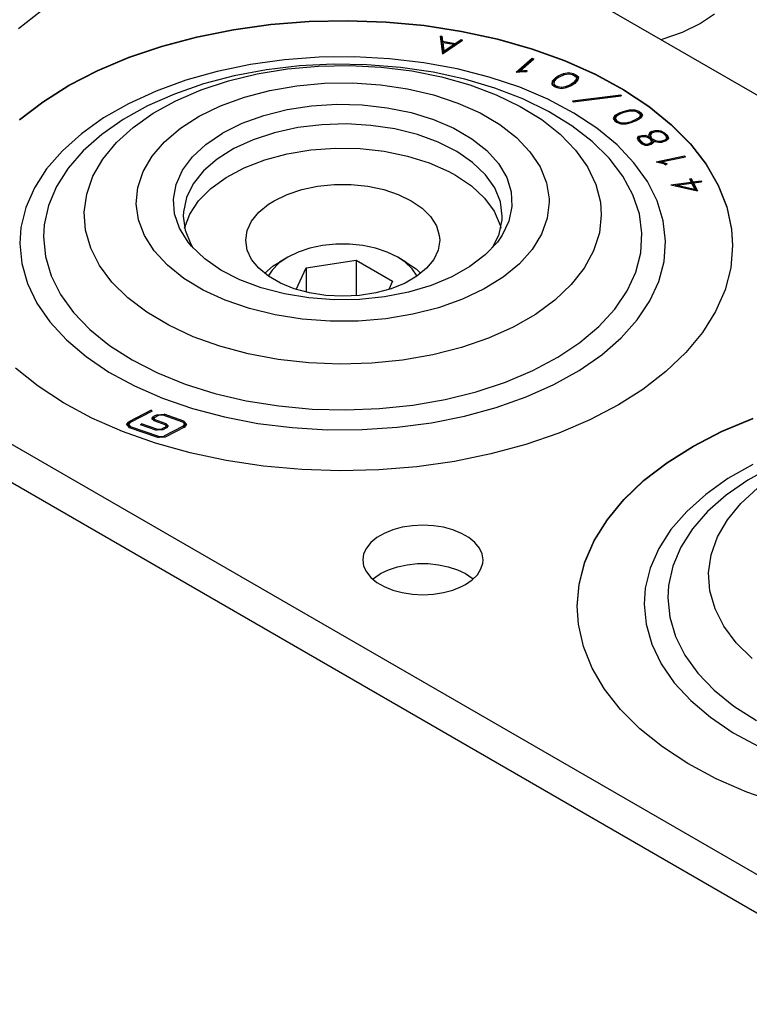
# Model space of a CAD drawing. Header units: inches. Extents: x 3 to 351, y 4 to 271.
# Tile 268 of 530: x 81.42 to 82.95, y 262.91 to 264.97. Entities that reach past the tile are written whole.
import ezdxf

# ---------------------------------------------------------------- set-up
doc = ezdxf.new("R2010")
doc.units = ezdxf.units.IN
doc.header["$LTSCALE"] = 0.5
doc.header["$MEASUREMENT"] = 0
doc.layers.add('DSS', color=7, linetype='Continuous')

msp = doc.modelspace()

# ---------------------------------------------------------------- linework, layer by layer
at = {"layer": 'DSS', "color": 30, "linetype": 'Continuous'}
for p, q in [((77.5758, 267.9231), (98.347, 255.931)), ((81.4701, 264.9852), (81.4216, 264.9479)), ((81.9508, 264.9574), (82.0309, 264.9638)), ((82.0309, 264.9638), (82.1116, 264.9655)), ((82.1116, 264.9655), (82.1923, 264.9626)), ((82.1923, 264.9626), (82.2721, 264.9551)), ((81.7959, 264.9313), (81.8722, 264.9466)), ((81.8722, 264.9466), (81.9508, 264.9574)), ((82.2721, 264.9551), (82.3502, 264.9431)), ((82.3502, 264.9431), (82.4258, 264.9267)), ((81.7225, 264.9118), (81.7959, 264.9313)), ((82.4258, 264.9267), (82.4983, 264.906)), ((81.6528, 264.8881), (81.7225, 264.9118)), ((82.4983, 264.906), (82.5669, 264.8814)), ((81.5876, 264.8606), (81.6528, 264.8881)), ((82.5669, 264.8814), (82.6309, 264.8529)), ((81.5273, 264.8295), (81.5876, 264.8606)), ((82.6309, 264.8529), (82.6898, 264.8209)), ((81.4727, 264.7951), (81.5273, 264.8295)), ((82.6898, 264.8209), (82.7429, 264.7858)), ((81.4242, 264.7578), (81.4727, 264.7951)), ((82.7429, 264.7858), (82.7897, 264.7477)), ((82.7897, 264.7477), (82.8298, 264.7072)), ((82.8298, 264.7072), (82.8627, 264.6646)), ((82.8627, 264.6646), (82.8882, 264.6203)), ((82.8882, 264.6203), (82.906, 264.5748)), ((82.906, 264.5748), (82.9159, 264.5285)), ((82.9159, 264.5285), (82.9181, 264.4939)), ((82.9181, 264.4939), (82.9141, 264.4473)), ((82.9141, 264.4473), (82.9022, 264.4011)), ((82.9022, 264.4011), (82.8824, 264.3559)), ((82.8824, 264.3559), (82.8549, 264.312)), ((82.8549, 264.312), (82.8201, 264.2699)), ((82.8201, 264.2699), (82.7783, 264.23)), ((81.4628, 264.1997), (81.4156, 264.2375)), ((82.7783, 264.23), (82.7298, 264.1927)), ((83.2438, 263.0178), (81.1987, 264.1985)), ((81.5163, 264.1647), (81.4628, 264.1997)), ((82.7298, 264.1927), (82.6789, 264.1604)), ((81.5755, 264.1329), (81.5163, 264.1647)), ((82.6789, 264.1604), (82.619, 264.1291)), ((81.1331, 264.1563), (83.2401, 262.9399)), ((81.6399, 264.1047), (81.5755, 264.1329)), ((82.619, 264.1291), (82.554, 264.1013)), ((82.8957, 264.1053), (82.961, 264.1329)), ((81.7087, 264.0803), (81.6399, 264.1047)), ((82.554, 264.1013), (82.4846, 264.0774)), ((82.8355, 264.0742), (82.8957, 264.1053)), ((81.7814, 264.0599), (81.7087, 264.0803)), ((82.4846, 264.0774), (82.4114, 264.0576)), ((81.8573, 264.0438), (81.7814, 264.0599)), ((82.4114, 264.0576), (82.3353, 264.042)), ((82.7808, 264.0399), (82.8355, 264.0742)), ((81.9355, 264.0321), (81.8573, 264.0438)), ((82.3353, 264.042), (82.2568, 264.0309)), ((82.7323, 264.0025), (82.7808, 264.0399)), ((82.0153, 264.0249), (81.9355, 264.0321)), ((82.096, 264.0223), (82.0153, 264.0249)), ((82.1768, 264.0243), (82.096, 264.0223)), ((82.2568, 264.0309), (82.1768, 264.0243)), ((82.6905, 263.9626), (82.7323, 264.0025)), ((82.6557, 263.9205), (82.6905, 263.9626)), ((82.6282, 263.8766), (82.6557, 263.9205)), ((82.1882, 263.8913), (82.1727, 263.8824)), ((82.2062, 263.8986), (82.1882, 263.8913)), ((82.2261, 263.904), (82.2062, 263.8986)), ((82.2473, 263.9072), (82.2261, 263.904)), ((82.2692, 263.9083), (82.2473, 263.9072)), ((82.2911, 263.9072), (82.2692, 263.9083)), ((82.3123, 263.904), (82.2911, 263.9072)), ((82.3322, 263.8986), (82.3123, 263.904)), ((82.3502, 263.8913), (82.3322, 263.8986)), ((82.3657, 263.8824), (82.3502, 263.8913)), ((82.1601, 263.872), (82.1508, 263.8605)), ((82.1727, 263.8824), (82.1601, 263.872)), ((82.3783, 263.872), (82.3657, 263.8824)), ((82.3876, 263.8605), (82.3783, 263.872)), ((82.6085, 263.8314), (82.6282, 263.8766)), ((82.1451, 263.8482), (82.1432, 263.8356)), ((82.1508, 263.8605), (82.1451, 263.8482)), ((82.3933, 263.8482), (82.3876, 263.8605)), ((82.3952, 263.8356), (82.3933, 263.8482)), ((82.1432, 263.8356), (82.1451, 263.823)), ((82.2366, 263.8258), (82.2582, 263.828)), ((82.2582, 263.828), (82.2802, 263.828)), ((82.2802, 263.828), (82.3018, 263.8258)), ((82.3909, 263.8168), (82.3947, 263.8293)), ((82.3947, 263.8293), (82.3952, 263.8356)), ((82.5965, 263.7852), (82.6085, 263.8314)), ((82.1451, 263.823), (82.1508, 263.8107)), ((82.1508, 263.8107), (82.1601, 263.7992)), ((82.1776, 263.8055), (82.1801, 263.807)), ((82.1801, 263.807), (82.1969, 263.8152)), ((82.1969, 263.8152), (82.2159, 263.8215)), ((82.2159, 263.8215), (82.2366, 263.8258)), ((82.3018, 263.8258), (82.3224, 263.8215)), ((82.3224, 263.8215), (82.3414, 263.8152)), ((82.3414, 263.8152), (82.3583, 263.807)), ((82.3583, 263.807), (82.3724, 263.7973)), ((82.3834, 263.8048), (82.3909, 263.8168)), ((82.1601, 263.7992), (82.1727, 263.7888)), ((82.1639, 263.7956), (82.1776, 263.8055)), ((82.1727, 263.7888), (82.1882, 263.7799)), ((82.3583, 263.7842), (82.3724, 263.7939)), ((82.3724, 263.7939), (82.3834, 263.8048)), ((82.3724, 263.7973), (82.3744, 263.7956)), ((82.1882, 263.7799), (82.2062, 263.7726)), ((82.2062, 263.7726), (82.2261, 263.7672)), ((82.2261, 263.7672), (82.2473, 263.764)), ((82.2911, 263.764), (82.3123, 263.7672)), ((82.3123, 263.7672), (82.3322, 263.7726)), ((82.3322, 263.7726), (82.3502, 263.7799)), ((82.3502, 263.7799), (82.3583, 263.7842)), ((82.5925, 263.7386), (82.5965, 263.7852)), ((82.2473, 263.764), (82.2692, 263.7628)), ((82.2692, 263.7628), (82.2911, 263.764)), ((82.5951, 263.701), (82.5925, 263.7386)), ((82.6055, 263.6547), (82.5951, 263.701)), ((82.6238, 263.6093), (82.6055, 263.6547)), ((82.6498, 263.5651), (82.6238, 263.6093)), ((82.6832, 263.5226), (82.6498, 263.5651)), ((82.7237, 263.4823), (82.6832, 263.5226)), ((82.771, 263.4444), (82.7237, 263.4823)), ((82.8244, 263.4094), (82.771, 263.4444)), ((82.8837, 263.3777), (82.8244, 263.4094)), ((82.948, 263.3494), (82.8837, 263.3777)), ((83.0169, 263.325), (82.948, 263.3494))]:
    msp.add_line(p, q, dxfattribs=at)
at = {"layer": 'DSS', "color": 11, "linetype": 'Continuous'}
for p, q in [((81.9508, 264.9567), (82.0309, 264.963)), ((82.0309, 264.963), (82.1116, 264.9648)), ((82.1116, 264.9648), (82.1923, 264.9619)), ((82.1923, 264.9619), (82.2721, 264.9544)), ((81.7959, 264.9306), (81.8722, 264.9459)), ((81.8722, 264.9459), (81.9508, 264.9567)), ((82.2721, 264.9544), (82.3502, 264.9424)), ((82.3502, 264.9424), (82.4258, 264.926)), ((81.7225, 264.911), (81.7959, 264.9306)), ((82.3052, 264.9325), (82.3092, 264.9326)), ((82.3052, 264.9325), (82.3101, 264.8951)), ((82.3092, 264.9294), (82.3057, 264.9293)), ((82.3092, 264.9326), (82.3106, 264.9218)), ((82.3092, 264.9326), (82.3092, 264.9294)), ((82.3106, 264.9186), (82.3092, 264.9294)), ((82.3101, 264.8951), (82.3525, 264.9243)), ((82.3106, 264.9218), (82.3371, 264.9172)), ((82.3106, 264.9218), (82.3106, 264.9186)), ((82.3371, 264.9172), (82.3494, 264.9256)), ((82.3494, 264.9224), (82.3371, 264.914)), ((82.3494, 264.9256), (82.3525, 264.9243)), ((82.3494, 264.9256), (82.3494, 264.9224)), ((82.3496, 264.9223), (82.3494, 264.9224)), ((82.4258, 264.926), (82.4983, 264.9053)), ((81.6528, 264.8874), (81.7225, 264.911)), ((82.3109, 264.9185), (82.3106, 264.9186)), ((82.3109, 264.9195), (82.3133, 264.9008)), ((82.3109, 264.9195), (82.3109, 264.9163)), ((82.3109, 264.9195), (82.3345, 264.9154)), ((82.3133, 264.8976), (82.3109, 264.9163)), ((82.3133, 264.9008), (82.3345, 264.9154)), ((82.3345, 264.9122), (82.3133, 264.8976)), ((82.3133, 264.9008), (82.3133, 264.8976)), ((82.3345, 264.9154), (82.3345, 264.9122)), ((82.3371, 264.914), (82.3345, 264.9144)), ((82.3371, 264.9172), (82.3371, 264.914)), ((82.4983, 264.9053), (82.5669, 264.8807)), ((81.5876, 264.8599), (81.6528, 264.8874)), ((82.4647, 264.8567), (82.498, 264.8863)), ((82.498, 264.8831), (82.4689, 264.8572)), ((82.473, 264.8599), (82.5014, 264.8852)), ((82.498, 264.8863), (82.5014, 264.8852)), ((82.498, 264.8863), (82.498, 264.8831)), ((82.4988, 264.8828), (82.498, 264.8831)), ((82.5669, 264.8807), (82.6309, 264.8522)), ((81.5273, 264.8288), (81.5876, 264.8599)), ((82.4647, 264.8567), (82.4808, 264.8587)), ((82.473, 264.8599), (82.4804, 264.8608)), ((82.473, 264.8599), (82.473, 264.8577)), ((82.4804, 264.8608), (82.4871, 264.8604)), ((82.4804, 264.8608), (82.4804, 264.8586)), ((82.4808, 264.8587), (82.4868, 264.8583)), ((82.4871, 264.8604), (82.4868, 264.8583)), ((82.5403, 264.8382), (82.5395, 264.832)), ((82.5472, 264.8454), (82.5403, 264.8382)), ((82.5472, 264.8422), (82.5403, 264.835)), ((82.5403, 264.8382), (82.5403, 264.835)), ((82.5505, 264.8442), (82.5442, 264.8375)), ((82.5472, 264.8454), (82.5526, 264.8492)), ((82.5526, 264.8459), (82.5472, 264.8422)), ((82.5472, 264.8454), (82.5472, 264.8422)), ((82.5505, 264.8442), (82.5555, 264.8476)), ((82.5526, 264.8492), (82.5641, 264.8543)), ((82.5526, 264.8492), (82.5526, 264.8459)), ((82.5539, 264.8465), (82.5526, 264.8459)), ((82.5555, 264.8476), (82.5661, 264.8524)), ((82.5641, 264.8543), (82.5749, 264.856)), ((82.5641, 264.8543), (82.5641, 264.8515)), ((82.5661, 264.8524), (82.5749, 264.8537)), ((82.5749, 264.856), (82.5844, 264.8539)), ((82.5749, 264.856), (82.5749, 264.8537)), ((82.5749, 264.8537), (82.5825, 264.8521)), ((82.5825, 264.8521), (82.5864, 264.8503)), ((82.5902, 264.8415), (82.5839, 264.8348)), ((82.5902, 264.8383), (82.5839, 264.8316)), ((82.5844, 264.8539), (82.5894, 264.8517)), ((82.5844, 264.8539), (82.5844, 264.8512)), ((82.5864, 264.8503), (82.5909, 264.8465)), ((82.5941, 264.8408), (82.5873, 264.8336)), ((82.5894, 264.8485), (82.5877, 264.8492)), ((82.5894, 264.8517), (82.595, 264.847)), ((82.5894, 264.8517), (82.5894, 264.8485)), ((82.5945, 264.8441), (82.5894, 264.8485)), ((82.5909, 264.8465), (82.5902, 264.8415)), ((82.5909, 264.8433), (82.5902, 264.8383)), ((82.5902, 264.8415), (82.5902, 264.8383)), ((82.5909, 264.8465), (82.5909, 264.8433)), ((82.595, 264.847), (82.5941, 264.8408)), ((82.6309, 264.8522), (82.6898, 264.8202)), ((81.4727, 264.7944), (81.5273, 264.8288)), ((82.5395, 264.832), (82.545, 264.8273)), ((82.5403, 264.835), (82.5399, 264.8317)), ((82.5442, 264.8375), (82.5435, 264.8325)), ((82.5435, 264.8325), (82.548, 264.8287)), ((82.5435, 264.8325), (82.5435, 264.8293)), ((82.5467, 264.8265), (82.5435, 264.8293)), ((82.545, 264.8273), (82.55, 264.8251)), ((82.548, 264.8287), (82.5519, 264.8269)), ((82.548, 264.8287), (82.548, 264.826)), ((82.55, 264.8251), (82.5595, 264.823)), ((82.5519, 264.8269), (82.5595, 264.8253)), ((82.5519, 264.8269), (82.5519, 264.8247)), ((82.5595, 264.8253), (82.5683, 264.8267)), ((82.5595, 264.8253), (82.5595, 264.823)), ((82.5595, 264.823), (82.5703, 264.8247)), ((82.5683, 264.8267), (82.5789, 264.8314)), ((82.5683, 264.8267), (82.5683, 264.8244)), ((82.5703, 264.8247), (82.5818, 264.8298)), ((82.5839, 264.8348), (82.5789, 264.8314)), ((82.5789, 264.8314), (82.5789, 264.8286)), ((82.5839, 264.8316), (82.5805, 264.8293)), ((82.5873, 264.8336), (82.5818, 264.8298)), ((82.5839, 264.8348), (82.5839, 264.8316)), ((82.6898, 264.8202), (82.7429, 264.7851)), ((82.5829, 264.7969), (82.6838, 264.8097)), ((82.5829, 264.7969), (82.5839, 264.7948)), ((82.5839, 264.7948), (82.6849, 264.8076)), ((82.6838, 264.8097), (82.6849, 264.8076)), ((82.6838, 264.8097), (82.6838, 264.8074)), ((81.4242, 264.7571), (81.4727, 264.7944)), ((81.9358, 264.7663), (81.9846, 264.7786)), ((81.9846, 264.7786), (82.0361, 264.7865)), ((82.0361, 264.7865), (82.089, 264.7898)), ((82.089, 264.7898), (82.1422, 264.7886)), ((82.1422, 264.7886), (82.1945, 264.7827)), ((82.1945, 264.7827), (82.2446, 264.7725)), ((82.6886, 264.775), (82.7021, 264.7783)), ((82.6907, 264.773), (82.7032, 264.7761)), ((82.7021, 264.7783), (82.7135, 264.7784)), ((82.7021, 264.7783), (82.7021, 264.7759)), ((82.7032, 264.7761), (82.7124, 264.7762)), ((82.7124, 264.7762), (82.7191, 264.7736)), ((82.7135, 264.7784), (82.7218, 264.7751)), ((82.7135, 264.7784), (82.7135, 264.7758)), ((82.7429, 264.7851), (82.7897, 264.747)), ((81.8906, 264.75), (81.9358, 264.7663)), ((82.2446, 264.7725), (82.2916, 264.758)), ((82.2916, 264.758), (82.3343, 264.7396)), ((82.6716, 264.7661), (82.668, 264.7602)), ((82.668, 264.7602), (82.6714, 264.7549)), ((82.6716, 264.7629), (82.669, 264.7586)), ((82.6815, 264.7721), (82.6716, 264.7661)), ((82.6815, 264.7689), (82.6716, 264.7629)), ((82.6716, 264.7661), (82.6716, 264.7629)), ((82.6751, 264.7649), (82.6722, 264.7601)), ((82.6722, 264.7601), (82.6749, 264.7558)), ((82.6722, 264.7601), (82.6722, 264.7569)), ((82.6749, 264.7526), (82.6722, 264.7569)), ((82.6749, 264.7558), (82.678, 264.7535)), ((82.6749, 264.7558), (82.6749, 264.7526)), ((82.6842, 264.7704), (82.6751, 264.7649)), ((82.6815, 264.7721), (82.6886, 264.775)), ((82.6815, 264.7721), (82.6815, 264.7689)), ((82.682, 264.7691), (82.6815, 264.7689)), ((82.6842, 264.7704), (82.6907, 264.773)), ((82.6886, 264.775), (82.6886, 264.7722)), ((82.7128, 264.7566), (82.7064, 264.754)), ((82.722, 264.7622), (82.7128, 264.7566)), ((82.7128, 264.7566), (82.7128, 264.7538)), ((82.722, 264.7589), (82.715, 264.7547)), ((82.7254, 264.761), (82.7155, 264.7549)), ((82.7191, 264.7736), (82.7222, 264.7712)), ((82.7218, 264.7719), (82.7208, 264.7723)), ((82.7218, 264.7751), (82.7257, 264.7722)), ((82.7218, 264.7751), (82.7218, 264.7719)), ((82.7257, 264.7689), (82.7218, 264.7719)), ((82.7249, 264.767), (82.722, 264.7622)), ((82.7249, 264.7637), (82.722, 264.7589)), ((82.722, 264.7622), (82.722, 264.7589)), ((82.7222, 264.7712), (82.7249, 264.767)), ((82.7249, 264.767), (82.7249, 264.7637)), ((82.729, 264.7669), (82.7254, 264.761)), ((82.7257, 264.7722), (82.729, 264.7669)), ((82.7257, 264.7722), (82.7257, 264.7689)), ((82.728, 264.7652), (82.7257, 264.7689)), ((81.8503, 264.7299), (81.8906, 264.75)), ((82.0069, 264.7409), (81.9586, 264.7303)), ((82.0574, 264.7471), (82.0069, 264.7409)), ((82.109, 264.7487), (82.0574, 264.7471)), ((82.1604, 264.7457), (82.109, 264.7487)), ((82.2104, 264.7382), (82.1604, 264.7457)), ((82.2578, 264.7263), (82.2104, 264.7382)), ((82.3343, 264.7396), (82.3717, 264.7177)), ((82.6714, 264.7549), (82.6752, 264.752)), ((82.6762, 264.7516), (82.6749, 264.7526)), ((82.6752, 264.752), (82.6836, 264.7487)), ((82.678, 264.7535), (82.6847, 264.7509)), ((82.678, 264.7535), (82.678, 264.7509)), ((82.6836, 264.7487), (82.6949, 264.7488)), ((82.6847, 264.7509), (82.6938, 264.7509)), ((82.6847, 264.7509), (82.6847, 264.7487)), ((82.6938, 264.7509), (82.7064, 264.754)), ((82.6938, 264.7509), (82.6938, 264.7488)), ((82.6949, 264.7488), (82.7085, 264.7521)), ((82.7064, 264.754), (82.7064, 264.7516)), ((82.7155, 264.7549), (82.7085, 264.7521)), ((82.748, 264.7325), (82.7562, 264.7349)), ((82.7562, 264.7349), (82.7633, 264.735)), ((82.7562, 264.7349), (82.7562, 264.7324)), ((82.7633, 264.735), (82.768, 264.7342)), ((82.7633, 264.735), (82.7633, 264.7327)), ((82.7897, 264.747), (82.8298, 264.7065)), ((81.8146, 264.7059), (81.8491, 264.7293)), ((81.8491, 264.7293), (81.8503, 264.7299)), ((81.9137, 264.7156), (81.8733, 264.697)), ((81.9586, 264.7303), (81.9137, 264.7156)), ((82.3015, 264.7103), (82.2578, 264.7263)), ((82.3717, 264.7177), (82.403, 264.6929)), ((82.7225, 264.723), (82.7184, 264.7195)), ((82.7184, 264.7195), (82.7205, 264.7139)), ((82.7225, 264.7198), (82.7193, 264.7171)), ((82.7205, 264.7139), (82.7267, 264.7079)), ((82.7225, 264.723), (82.7282, 264.7247)), ((82.7225, 264.723), (82.7225, 264.7198)), ((82.7241, 264.7203), (82.7225, 264.7198)), ((82.7253, 264.7213), (82.7226, 264.719)), ((82.7226, 264.719), (82.7243, 264.7146)), ((82.7226, 264.719), (82.7226, 264.7157)), ((82.7243, 264.7114), (82.7226, 264.7157)), ((82.7243, 264.7146), (82.7298, 264.7093)), ((82.7243, 264.7146), (82.7243, 264.7114)), ((82.7253, 264.7213), (82.7294, 264.7225)), ((82.7282, 264.7247), (82.7357, 264.7248)), ((82.7282, 264.7247), (82.7282, 264.7221)), ((82.7294, 264.7225), (82.7346, 264.7226)), ((82.7346, 264.7226), (82.7393, 264.7207)), ((82.7357, 264.7248), (82.7418, 264.7224)), ((82.7357, 264.7248), (82.7357, 264.7222)), ((82.7393, 264.7207), (82.7451, 264.7173)), ((82.7418, 264.7224), (82.7431, 264.7216)), ((82.7418, 264.7224), (82.7418, 264.7193)), ((82.7441, 264.7292), (82.742, 264.7245)), ((82.742, 264.7245), (82.7431, 264.7216)), ((82.7441, 264.726), (82.7426, 264.7228)), ((82.7431, 264.7216), (82.7431, 264.7185)), ((82.748, 264.7325), (82.7441, 264.7292)), ((82.748, 264.7293), (82.7441, 264.726)), ((82.7441, 264.7292), (82.7441, 264.726)), ((82.7451, 264.7173), (82.7474, 264.7129)), ((82.7478, 264.7282), (82.746, 264.7244)), ((82.746, 264.7244), (82.7478, 264.7197)), ((82.746, 264.7244), (82.746, 264.7211)), ((82.7478, 264.7165), (82.746, 264.7211)), ((82.7508, 264.7308), (82.7478, 264.7282)), ((82.7478, 264.7197), (82.7485, 264.7184)), ((82.7478, 264.7197), (82.7478, 264.7165)), ((82.7485, 264.7152), (82.7478, 264.7165)), ((82.748, 264.7325), (82.748, 264.7293)), ((82.7496, 264.7297), (82.748, 264.7293)), ((82.7485, 264.7184), (82.7502, 264.7174)), ((82.7485, 264.7184), (82.7485, 264.7152)), ((82.7502, 264.7142), (82.7485, 264.7152)), ((82.7502, 264.7174), (82.7566, 264.7141)), ((82.7502, 264.7174), (82.7502, 264.7142)), ((82.7508, 264.7139), (82.7502, 264.7142)), ((82.7508, 264.7308), (82.7574, 264.7327)), ((82.7508, 264.7142), (82.7548, 264.7121)), ((82.7508, 264.7142), (82.7513, 264.7132)), ((82.7508, 264.7142), (82.7508, 264.711)), ((82.7566, 264.7141), (82.7637, 264.7128)), ((82.7566, 264.7141), (82.7566, 264.7118)), ((82.7574, 264.7327), (82.7629, 264.7328)), ((82.7629, 264.7328), (82.7661, 264.7322)), ((82.7661, 264.7322), (82.7724, 264.729)), ((82.768, 264.7342), (82.7754, 264.7303)), ((82.768, 264.7342), (82.768, 264.7313)), ((82.7759, 264.7149), (82.7693, 264.7129)), ((82.7724, 264.729), (82.7779, 264.7237)), ((82.7754, 264.7271), (82.7731, 264.7283)), ((82.7754, 264.7303), (82.7816, 264.7244)), ((82.7754, 264.7303), (82.7754, 264.7271)), ((82.7816, 264.7212), (82.7754, 264.7271)), ((82.7789, 264.7174), (82.7759, 264.7149)), ((82.7759, 264.7149), (82.7759, 264.7123)), ((82.7789, 264.7141), (82.7771, 264.7127)), ((82.7779, 264.7237), (82.7796, 264.7191)), ((82.7825, 264.7164), (82.7787, 264.7131)), ((82.7796, 264.7191), (82.7789, 264.7174)), ((82.7789, 264.7174), (82.7789, 264.7141)), ((82.7796, 264.7159), (82.7789, 264.7141)), ((82.7796, 264.7191), (82.7796, 264.7159)), ((82.7816, 264.7244), (82.7837, 264.7189)), ((82.7816, 264.7244), (82.7816, 264.7212)), ((82.783, 264.7175), (82.7816, 264.7212)), ((82.7837, 264.7189), (82.7825, 264.7164)), ((81.7865, 264.6797), (81.8146, 264.7059)), ((81.8733, 264.697), (81.8383, 264.675)), ((81.9849, 264.6859), (82.0346, 264.6941)), ((82.0346, 264.6941), (82.0858, 264.6978)), ((82.0858, 264.6978), (82.1375, 264.6969)), ((82.1375, 264.6969), (82.1883, 264.6913)), ((82.3403, 264.6907), (82.3015, 264.7103)), ((82.729, 264.7067), (82.7243, 264.7114)), ((82.7267, 264.7079), (82.7344, 264.704)), ((82.7298, 264.7093), (82.7358, 264.7062)), ((82.7298, 264.7093), (82.7298, 264.7064)), ((82.7344, 264.704), (82.742, 264.704)), ((82.7358, 264.7062), (82.7408, 264.7062)), ((82.7358, 264.7062), (82.7358, 264.704)), ((82.745, 264.7074), (82.7408, 264.7062)), ((82.7408, 264.7062), (82.7408, 264.704)), ((82.7478, 264.7057), (82.742, 264.704)), ((82.7478, 264.7098), (82.745, 264.7074)), ((82.745, 264.7074), (82.745, 264.7049)), ((82.7478, 264.7066), (82.7461, 264.7052)), ((82.7474, 264.7129), (82.7478, 264.7098)), ((82.7478, 264.7098), (82.7478, 264.7066)), ((82.7518, 264.7091), (82.7478, 264.7057)), ((82.7513, 264.71), (82.7508, 264.711)), ((82.7513, 264.7132), (82.7518, 264.7091)), ((82.7513, 264.7132), (82.7513, 264.71)), ((82.7514, 264.7088), (82.7513, 264.71)), ((82.7548, 264.7121), (82.7633, 264.7106)), ((82.7633, 264.7106), (82.7705, 264.7107)), ((82.7637, 264.7128), (82.7693, 264.7129)), ((82.7637, 264.7128), (82.7637, 264.7106)), ((82.7693, 264.7129), (82.7693, 264.7107)), ((82.7787, 264.7131), (82.7705, 264.7107)), ((82.8298, 264.7065), (82.8627, 264.6639)), ((81.7655, 264.6515), (81.7865, 264.6797)), ((81.8383, 264.675), (81.8097, 264.6502)), ((81.895, 264.6569), (81.938, 264.6734)), ((81.938, 264.6734), (81.9849, 264.6859)), ((82.1883, 264.6913), (82.237, 264.6814)), ((82.237, 264.6814), (82.2824, 264.6672)), ((82.3735, 264.6678), (82.3403, 264.6907)), ((82.403, 264.6929), (82.4276, 264.6656)), ((82.7582, 264.6694), (82.8175, 264.682)), ((82.7686, 264.6692), (82.8191, 264.6799)), ((82.8175, 264.682), (82.8191, 264.6799)), ((82.8175, 264.682), (82.8175, 264.6796)), ((81.8569, 264.6367), (81.895, 264.6569)), ((82.2824, 264.6672), (82.3235, 264.6491)), ((82.4001, 264.6422), (82.3735, 264.6678)), ((82.4276, 264.6656), (82.4448, 264.6365)), ((82.7582, 264.6694), (82.7737, 264.6655)), ((82.7686, 264.6684), (82.7652, 264.6677)), ((82.7686, 264.6692), (82.7757, 264.6674)), ((82.7686, 264.6692), (82.7686, 264.6668)), ((82.7737, 264.6655), (82.7783, 264.6632)), ((82.7757, 264.6674), (82.7809, 264.6648)), ((82.7757, 264.6674), (82.7757, 264.6645)), ((82.7809, 264.6648), (82.7783, 264.6632)), ((82.8627, 264.6639), (82.8882, 264.6196)), ((81.7521, 264.6217), (81.7655, 264.6515)), ((81.8097, 264.6502), (81.788, 264.6231)), ((81.8247, 264.6134), (81.8569, 264.6367)), ((82.3235, 264.6491), (82.3376, 264.6415)), ((82.3376, 264.6415), (82.3712, 264.6188)), ((82.4196, 264.6146), (82.4001, 264.6422)), ((82.4448, 264.6365), (82.4542, 264.6062)), ((82.8275, 264.6337), (82.8312, 264.6342)), ((82.8275, 264.6337), (82.831, 264.6269)), ((82.8312, 264.6342), (82.8348, 264.6274)), ((82.8312, 264.6342), (82.8312, 264.631)), ((81.7465, 264.5912), (81.7521, 264.6217)), ((81.788, 264.6231), (81.7737, 264.5944)), ((81.799, 264.5875), (81.8247, 264.6134)), ((82.3712, 264.6188), (82.3983, 264.5934)), ((82.4315, 264.5856), (82.4196, 264.6146)), ((82.7886, 264.6213), (82.831, 264.6269)), ((82.7886, 264.6213), (82.8446, 264.6084)), ((82.8016, 264.6198), (82.7975, 264.6193)), ((82.8016, 264.6207), (82.8321, 264.6248)), ((82.8016, 264.6207), (82.8387, 264.6122)), ((82.8016, 264.6207), (82.8016, 264.6183)), ((82.8312, 264.631), (82.829, 264.6307)), ((82.831, 264.6269), (82.831, 264.6246)), ((82.8348, 264.6242), (82.8312, 264.631)), ((82.8321, 264.6248), (82.8387, 264.6122)), ((82.8348, 264.6274), (82.852, 264.6297)), ((82.8348, 264.6274), (82.8348, 264.6242)), ((82.8359, 264.6244), (82.8348, 264.6242)), ((82.8359, 264.6253), (82.8532, 264.6275)), ((82.8359, 264.6253), (82.8446, 264.6084)), ((82.8359, 264.6253), (82.8359, 264.622)), ((82.8427, 264.6089), (82.8359, 264.622)), ((82.8387, 264.6122), (82.8387, 264.6098)), ((82.852, 264.6297), (82.8532, 264.6275)), ((82.852, 264.6297), (82.852, 264.6274)), ((82.8882, 264.6196), (82.906, 264.5741)), ((81.7489, 264.5605), (81.7465, 264.5912)), ((81.7737, 264.5944), (81.7674, 264.5648)), ((82.3983, 264.5934), (82.4184, 264.5659)), ((82.4542, 264.6062), (82.4558, 264.5755)), ((81.7806, 264.5596), (81.799, 264.5875)), ((82.4355, 264.5558), (82.4315, 264.5856)), ((82.4558, 264.5755), (82.4493, 264.545)), ((82.906, 264.5741), (82.9159, 264.5278)), ((81.7592, 264.5303), (81.7489, 264.5605)), ((81.7674, 264.5648), (81.767, 264.5558)), ((81.767, 264.5558), (81.771, 264.5261)), ((81.7699, 264.5304), (81.7806, 264.5596)), ((82.4184, 264.5659), (82.4309, 264.537)), ((82.4352, 264.5475), (82.4355, 264.5558)), ((81.7772, 264.5014), (81.7592, 264.5303)), ((82.429, 264.5179), (82.4352, 264.5475)), ((82.4309, 264.537), (82.4326, 264.5304)), ((82.4493, 264.545), (82.435, 264.5154)), ((81.771, 264.5261), (81.7829, 264.497)), ((82.4149, 264.4892), (82.429, 264.5179)), ((82.435, 264.5154), (82.4252, 264.5014)), ((82.9159, 264.5278), (82.9181, 264.4932)), ((81.7846, 264.4925), (81.7772, 264.5014)), ((81.7829, 264.497), (81.7875, 264.4892)), ((81.8121, 264.4662), (81.7846, 264.4925)), ((82.4252, 264.5014), (82.3999, 264.4743)), ((82.3999, 264.4743), (82.3679, 264.4498)), ((81.8462, 264.4426), (81.8121, 264.4662)), ((82.3679, 264.4498), (82.3298, 264.4283)), ((81.8859, 264.4221), (81.8462, 264.4426)), ((82.3298, 264.4283), (82.2866, 264.4103)), ((81.9306, 264.4054), (81.8859, 264.4221)), ((81.9791, 264.3926), (81.9306, 264.4054)), ((82.2866, 264.4103), (82.2393, 264.3963)), ((82.0303, 264.3843), (81.9791, 264.3926)), ((82.0831, 264.3804), (82.0303, 264.3843)), ((82.1888, 264.3865), (82.1363, 264.3811)), ((82.2393, 264.3963), (82.1888, 264.3865)), ((82.1363, 264.3811), (82.0831, 264.3804)), ((81.6997, 264.1493), (81.6532, 264.1252)), ((81.7022, 264.1475), (81.6557, 264.1234)), ((81.7022, 264.1475), (81.6997, 264.1493)), ((81.6997, 264.1493), (81.6997, 264.1462)), ((81.7126, 264.1398), (81.7049, 264.1358)), ((81.7151, 264.138), (81.7074, 264.134)), ((81.7126, 264.1398), (81.7272, 264.1407)), ((81.7252, 264.1386), (81.7151, 264.138)), ((81.7659, 264.1245), (81.7252, 264.1386)), ((81.768, 264.1266), (81.7272, 264.1407)), ((81.6485, 264.119), (81.6532, 264.1252)), ((81.6547, 264.1125), (81.6485, 264.119)), ((81.6532, 264.122), (81.6487, 264.1174)), ((81.6557, 264.1234), (81.6524, 264.1191)), ((81.6524, 264.1191), (81.6567, 264.1146)), ((81.6524, 264.1191), (81.6524, 264.1159)), ((81.6545, 264.1226), (81.6532, 264.122)), ((81.6773, 264.1183), (81.6793, 264.1204)), ((81.7097, 264.1072), (81.6773, 264.1183)), ((81.7117, 264.1093), (81.6793, 264.1204)), ((81.6793, 264.1204), (81.6793, 264.1176)), ((81.7016, 264.1315), (81.7049, 264.1358)), ((81.7059, 264.127), (81.7016, 264.1315)), ((81.7049, 264.1326), (81.702, 264.1299)), ((81.7065, 264.1334), (81.7049, 264.1326)), ((81.7074, 264.134), (81.7056, 264.1316)), ((81.7056, 264.1316), (81.708, 264.1291)), ((81.7056, 264.1316), (81.7056, 264.1284)), ((81.7061, 264.127), (81.7056, 264.1284)), ((81.7292, 264.1189), (81.7059, 264.127)), ((81.7063, 264.1269), (81.7061, 264.127)), ((81.7312, 264.121), (81.708, 264.1291)), ((81.7316, 264.1164), (81.7292, 264.1189)), ((81.7298, 264.114), (81.7316, 264.1164)), ((81.7312, 264.1178), (81.7309, 264.1179)), ((81.7312, 264.121), (81.7356, 264.1165)), ((81.7352, 264.1149), (81.7312, 264.1178)), ((81.7316, 264.1132), (81.7316, 264.1164)), ((81.7356, 264.1165), (81.7323, 264.1122)), ((81.7703, 264.12), (81.7659, 264.1245)), ((81.767, 264.1157), (81.7703, 264.12)), ((81.768, 264.1266), (81.7742, 264.12)), ((81.7703, 264.1167), (81.7681, 264.1131)), ((81.7739, 264.1184), (81.7684, 264.1233)), ((81.7742, 264.12), (81.7695, 264.1139)), ((81.7703, 264.1167), (81.7703, 264.12)), ((82.8957, 264.1046), (82.961, 264.1321)), ((81.6543, 264.1126), (81.6524, 264.1159)), ((81.7142, 264.092), (81.6547, 264.1125)), ((81.7163, 264.0941), (81.6567, 264.1146)), ((81.7243, 264.1081), (81.7097, 264.1072)), ((81.7117, 264.1093), (81.7219, 264.1099)), ((81.7298, 264.114), (81.7219, 264.1099)), ((81.7323, 264.1122), (81.7243, 264.1081)), ((81.767, 264.1157), (81.7264, 264.0947)), ((81.7695, 264.1139), (81.7289, 264.0929)), ((81.7316, 264.1132), (81.7306, 264.1113)), ((82.8355, 264.0735), (82.8957, 264.1046)), ((81.7289, 264.0929), (81.7142, 264.092)), ((81.7163, 264.0941), (81.7264, 264.0947)), ((82.7808, 264.0391), (82.8355, 264.0735)), ((82.7323, 264.0018), (82.7808, 264.0391)), ((82.6905, 263.9619), (82.7323, 264.0018)), ((82.6557, 263.9198), (82.6905, 263.9619)), ((82.6282, 263.8759), (82.6557, 263.9198)), ((82.6085, 263.8307), (82.6282, 263.8759)), ((82.5965, 263.7845), (82.6085, 263.8307)), ((82.5925, 263.7379), (82.5965, 263.7845))]:
    msp.add_line(p, q, dxfattribs=at)
at = {"layer": 'DSS', "color": 9, "linetype": 'Continuous'}
for p, q in [((82.8804, 264.9787), (82.8508, 264.9589)), ((82.8508, 264.9589), (82.8127, 264.9402)), ((82.77, 264.9252), (82.7689, 264.9249)), ((82.8127, 264.9402), (82.77, 264.9252)), ((81.9847, 264.6011), (82.0154, 264.6113)), ((82.0154, 264.6113), (82.0487, 264.6183)), ((82.0487, 264.6183), (82.0835, 264.6218)), ((82.0835, 264.6218), (82.1189, 264.6218)), ((82.1189, 264.6218), (82.1538, 264.6183)), ((82.1538, 264.6183), (82.1871, 264.6113)), ((82.1871, 264.6113), (82.2177, 264.6011)), ((81.9576, 264.5879), (81.9847, 264.6011)), ((82.2177, 264.6011), (82.2449, 264.5879)), ((81.9253, 264.5636), (81.9456, 264.5804)), ((81.9456, 264.5804), (81.9576, 264.5879)), ((82.2449, 264.5879), (82.2676, 264.5723)), ((82.2676, 264.5723), (82.2853, 264.5546)), ((81.9104, 264.5451), (81.9253, 264.5636)), ((82.2853, 264.5546), (82.2974, 264.5354)), ((81.9012, 264.5254), (81.9104, 264.5451)), ((82.2974, 264.5354), (82.3036, 264.5152)), ((81.8981, 264.505), (81.9012, 264.5254)), ((82.3036, 264.5152), (82.3044, 264.505)), ((81.9012, 264.4846), (81.8981, 264.505)), ((82.3044, 264.505), (82.3013, 264.4846)), ((81.9104, 264.4649), (81.9012, 264.4846)), ((82.3013, 264.4846), (82.2921, 264.4649)), ((81.9253, 264.4464), (81.9104, 264.4649)), ((81.9456, 264.4296), (81.9253, 264.4464)), ((82.2771, 264.4464), (82.2568, 264.4296)), ((82.2921, 264.4649), (82.2771, 264.4464)), ((81.9707, 264.4152), (81.9456, 264.4296)), ((82.2568, 264.4296), (82.2318, 264.4152)), ((81.9997, 264.4035), (81.9707, 264.4152)), ((82.2318, 264.4152), (82.2028, 264.4035)), ((82.0318, 264.3948), (81.9997, 264.4035)), ((82.066, 264.3895), (82.0318, 264.3948)), ((82.1012, 264.3877), (82.066, 264.3895)), ((82.1365, 264.3895), (82.1012, 264.3877)), ((82.1707, 264.3948), (82.1365, 264.3895)), ((82.2028, 264.4035), (82.1707, 264.3948))]:
    msp.add_line(p, q, dxfattribs=at)
at = {"layer": 'DSS', "color": 96, "linetype": 'Continuous'}
for p, q in [((81.9792, 264.8829), (81.9077, 264.8729)), ((82.0522, 264.8882), (81.9792, 264.8829)), ((82.1257, 264.889), (82.0522, 264.8882)), ((82.199, 264.8852), (82.1257, 264.889)), ((82.271, 264.8768), (82.199, 264.8852)), ((81.8385, 264.8586), (81.7724, 264.84)), ((81.9077, 264.8729), (81.8385, 264.8586)), ((81.9412, 264.8619), (81.8739, 264.8493)), ((81.9223, 264.8534), (81.9857, 264.8637)), ((82.0106, 264.8701), (81.9412, 264.8619)), ((81.9857, 264.8637), (82.0507, 264.8695)), ((82.0811, 264.8737), (82.0106, 264.8701)), ((82.0507, 264.8695), (82.1164, 264.8708)), ((82.1519, 264.8727), (82.0811, 264.8737)), ((82.1164, 264.8708), (82.182, 264.8674)), ((82.222, 264.8671), (82.1519, 264.8727)), ((82.182, 264.8674), (82.2463, 264.8595)), ((82.2906, 264.857), (82.222, 264.8671)), ((82.2463, 264.8595), (82.3085, 264.8471)), ((82.3411, 264.8639), (82.271, 264.8768)), ((82.4084, 264.8467), (82.3411, 264.8639)), ((81.7724, 264.84), (81.7101, 264.8174)), ((81.8045, 264.8198), (81.8617, 264.8387)), ((81.8739, 264.8493), (81.8094, 264.8323)), ((81.8617, 264.8387), (81.9223, 264.8534)), ((82.3568, 264.8425), (82.2906, 264.857)), ((82.3085, 264.8471), (82.3677, 264.8305)), ((82.4197, 264.8238), (82.3568, 264.8425)), ((82.472, 264.8254), (82.4084, 264.8467)), ((81.7101, 264.8174), (81.6525, 264.791)), ((81.8094, 264.8323), (81.7487, 264.8113)), ((81.7518, 264.7971), (81.8045, 264.8198)), ((81.8952, 264.8047), (81.9487, 264.8188)), ((81.9487, 264.8188), (82.005, 264.8286)), ((82.005, 264.8286), (82.0631, 264.8339)), ((82.0631, 264.8339), (82.1218, 264.8346)), ((82.1218, 264.8346), (82.1802, 264.8306)), ((82.1802, 264.8306), (82.2372, 264.8222)), ((82.2372, 264.8222), (82.2916, 264.8094)), ((82.3677, 264.8305), (82.4229, 264.8098)), ((82.4786, 264.801), (82.4197, 264.8238)), ((82.5312, 264.8002), (82.472, 264.8254)), ((81.7487, 264.8113), (81.6925, 264.7865)), ((81.7042, 264.7709), (81.7518, 264.7971)), ((81.8455, 264.7865), (81.8952, 264.8047)), ((82.2916, 264.8094), (82.3426, 264.7924)), ((82.4229, 264.8098), (82.4733, 264.7854)), ((82.5326, 264.7746), (82.4786, 264.801)), ((82.5854, 264.7715), (82.5312, 264.8002)), ((81.6525, 264.791), (81.6002, 264.7612)), ((81.6925, 264.7865), (81.6415, 264.7581)), ((81.8005, 264.7647), (81.8455, 264.7865)), ((82.3426, 264.7924), (82.389, 264.7716)), ((82.4733, 264.7854), (82.5183, 264.7577)), ((81.6002, 264.7612), (81.5538, 264.7282)), ((81.6415, 264.7581), (81.5964, 264.7266)), ((81.6624, 264.7415), (81.7042, 264.7709)), ((81.7611, 264.7395), (81.8005, 264.7647)), ((82.389, 264.7716), (82.4302, 264.7473)), ((82.5183, 264.7577), (82.5571, 264.727)), ((82.5812, 264.7449), (82.5326, 264.7746)), ((82.6338, 264.7396), (82.5854, 264.7715)), ((81.6272, 264.7095), (81.6624, 264.7415)), ((81.728, 264.7114), (81.7611, 264.7395)), ((82.4302, 264.7473), (82.4652, 264.7201)), ((82.6236, 264.7122), (82.5812, 264.7449)), ((82.676, 264.7048), (82.6338, 264.7396)), ((81.5538, 264.7282), (81.5139, 264.6926)), ((81.5964, 264.7266), (81.5577, 264.6924)), ((82.4652, 264.7201), (82.4936, 264.6903)), ((82.5571, 264.727), (82.5892, 264.6939)), ((81.5989, 264.6752), (81.6272, 264.7095)), ((81.7018, 264.681), (81.728, 264.7114)), ((82.5892, 264.6939), (82.6141, 264.6587)), ((82.6594, 264.6769), (82.6236, 264.7122)), ((82.7113, 264.6675), (82.676, 264.7048)), ((81.5139, 264.6926), (81.4809, 264.6546)), ((81.5577, 264.6924), (81.5259, 264.6559)), ((81.578, 264.6391), (81.5989, 264.6752)), ((81.6829, 264.6489), (81.7018, 264.681)), ((82.4936, 264.6903), (82.5147, 264.6587)), ((82.688, 264.6395), (82.6594, 264.6769)), ((81.4809, 264.6546), (81.4552, 264.6148)), ((81.5259, 264.6559), (81.5014, 264.6175)), ((82.5147, 264.6587), (82.5282, 264.6256)), ((82.6141, 264.6587), (82.6315, 264.6221)), ((82.7395, 264.6283), (82.7113, 264.6675)), ((81.5649, 264.6019), (81.578, 264.6391)), ((81.6718, 264.6155), (81.6829, 264.6489)), ((82.7092, 264.6005), (82.688, 264.6395)), ((81.4552, 264.6148), (81.4372, 264.5736)), ((81.5014, 264.6175), (81.4846, 264.5778)), ((81.6686, 264.5816), (81.6718, 264.6155)), ((82.5282, 264.6256), (82.5338, 264.5918)), ((82.6315, 264.6221), (82.641, 264.5845)), ((82.7601, 264.5875), (82.7395, 264.6283)), ((81.5597, 264.564), (81.5649, 264.6019)), ((82.5338, 264.5918), (82.5339, 264.585)), ((82.7227, 264.5604), (82.7092, 264.6005)), ((81.4372, 264.5736), (81.427, 264.5316)), ((81.4846, 264.5778), (81.4757, 264.5372)), ((81.6734, 264.5478), (81.6686, 264.5816)), ((82.5339, 264.585), (82.5299, 264.5512)), ((82.641, 264.5845), (82.6429, 264.5582)), ((82.7729, 264.5457), (82.7601, 264.5875)), ((81.5625, 264.5261), (81.5597, 264.564)), ((82.5299, 264.5512), (82.518, 264.5179)), ((82.6429, 264.5582), (82.6389, 264.5203)), ((82.7282, 264.5196), (82.7227, 264.5604)), ((81.427, 264.5316), (81.4246, 264.4986)), ((81.4757, 264.5372), (81.4742, 264.5119)), ((81.6861, 264.5147), (81.6734, 264.5478)), ((82.7778, 264.5034), (82.7729, 264.5457)), ((81.4742, 264.5119), (81.4782, 264.4711)), ((81.5732, 264.4886), (81.5625, 264.5261)), ((81.7064, 264.4828), (81.6861, 264.5147)), ((82.518, 264.5179), (82.4984, 264.4859)), ((82.6389, 264.5203), (82.627, 264.4829)), ((82.7257, 264.4788), (82.7282, 264.5196)), ((81.4246, 264.4986), (81.4286, 264.4562)), ((81.5917, 264.4522), (81.5732, 264.4886)), ((82.7747, 264.4609), (82.7778, 264.5034)), ((81.4782, 264.4711), (81.4901, 264.4308)), ((81.7341, 264.4528), (81.7064, 264.4828)), ((82.4984, 264.4859), (82.4715, 264.4557)), ((82.627, 264.4829), (82.6073, 264.4467)), ((82.7152, 264.4384), (82.7257, 264.4788)), ((81.4286, 264.4562), (81.4406, 264.4143)), ((81.6177, 264.4173), (81.5917, 264.4522)), ((81.7685, 264.4253), (81.7341, 264.4528)), ((82.4715, 264.4557), (82.4377, 264.428)), ((82.6073, 264.4467), (82.5801, 264.4121)), ((82.7636, 264.419), (82.7747, 264.4609)), ((81.4901, 264.4308), (81.5098, 264.3915)), ((81.8091, 264.4008), (81.7685, 264.4253)), ((82.4377, 264.428), (82.3977, 264.4031)), ((82.697, 264.3989), (82.7152, 264.4384)), ((81.4406, 264.4143), (81.4603, 264.3734)), ((81.6509, 264.3845), (81.6177, 264.4173)), ((82.5801, 264.4121), (82.5459, 264.3796)), ((82.7448, 264.3779), (82.7636, 264.419)), ((81.5098, 264.3915), (81.5371, 264.3538)), ((81.6907, 264.3542), (81.6509, 264.3845)), ((81.8551, 264.3796), (81.8091, 264.4008)), ((82.3977, 264.4031), (82.3522, 264.3815)), ((82.6711, 264.3608), (82.697, 264.3989)), ((81.4603, 264.3734), (81.4876, 264.334)), ((81.9056, 264.3622), (81.8551, 264.3796)), ((82.3021, 264.3638), (82.2483, 264.3501)), ((82.3522, 264.3815), (82.3021, 264.3638)), ((82.5459, 264.3796), (82.5051, 264.3498)), ((82.7183, 264.3383), (82.7448, 264.3779)), ((81.5371, 264.3538), (81.5716, 264.3181)), ((81.7366, 264.327), (81.6907, 264.3542)), ((81.9597, 264.349), (81.9056, 264.3622)), ((82.0165, 264.3401), (81.9597, 264.349)), ((82.2483, 264.3501), (82.1918, 264.3407)), ((82.5051, 264.3498), (82.4584, 264.3231)), ((82.638, 264.3247), (82.6711, 264.3608)), ((81.4876, 264.334), (81.5222, 264.2965)), ((81.7878, 264.3032), (81.7366, 264.327)), ((82.0748, 264.3357), (82.0165, 264.3401)), ((82.1336, 264.3359), (82.0748, 264.3357)), ((82.1918, 264.3407), (82.1336, 264.3359)), ((82.4584, 264.3231), (82.4064, 264.2998)), ((82.598, 264.291), (82.638, 264.3247)), ((82.6845, 264.3006), (82.7183, 264.3383)), ((81.5716, 264.3181), (81.6128, 264.2849)), ((81.8437, 264.2831), (81.7878, 264.3032)), ((81.5222, 264.2965), (81.5636, 264.2614)), ((81.6128, 264.2849), (81.6602, 264.2545)), ((81.9034, 264.2671), (81.8437, 264.2831)), ((82.4064, 264.2998), (82.3498, 264.2804)), ((82.5517, 264.26), (82.598, 264.291)), ((82.6438, 264.2652), (82.6845, 264.3006)), ((81.5636, 264.2614), (81.6114, 264.2291)), ((81.9659, 264.2554), (81.9034, 264.2671)), ((82.2897, 264.265), (82.2267, 264.254)), ((82.3498, 264.2804), (82.2897, 264.265)), ((82.5967, 264.2326), (82.6438, 264.2652)), ((81.6602, 264.2545), (81.7133, 264.2275)), ((82.0305, 264.2481), (81.9659, 264.2554)), ((82.0962, 264.2455), (82.0305, 264.2481)), ((82.1619, 264.2474), (82.0962, 264.2455)), ((82.2267, 264.254), (82.1619, 264.2474)), ((82.4997, 264.2323), (82.5517, 264.26)), ((81.6114, 264.2291), (81.6649, 264.2)), ((81.7133, 264.2275), (81.7713, 264.204)), ((82.4425, 264.2082), (82.4997, 264.2323)), ((82.5438, 264.2031), (82.5967, 264.2326)), ((81.6649, 264.2), (81.7236, 264.1745)), ((81.7713, 264.204), (81.8335, 264.1845)), ((82.3811, 264.1879), (82.4425, 264.2082)), ((82.4856, 264.1771), (82.5438, 264.2031)), ((81.8335, 264.1845), (81.8991, 264.1692)), ((82.316, 264.1717), (82.3811, 264.1879)), ((81.7236, 264.1745), (81.7868, 264.1527)), ((81.8991, 264.1692), (81.9673, 264.1582)), ((81.9673, 264.1582), (82.0372, 264.1517)), ((82.1786, 264.1526), (82.2482, 264.1599)), ((82.2482, 264.1599), (82.316, 264.1717)), ((82.4229, 264.1549), (82.4856, 264.1771)), ((81.7126, 264.1398), (81.7126, 264.1367)), ((81.7272, 264.1407), (81.7272, 264.1379)), ((81.7868, 264.1527), (81.8537, 264.1351)), ((82.0372, 264.1517), (82.108, 264.1499)), ((82.108, 264.1499), (82.1786, 264.1526)), ((82.2869, 264.123), (82.3564, 264.1368)), ((82.3564, 264.1368), (82.4229, 264.1549)), ((81.6532, 264.1252), (81.6532, 264.122)), ((81.7049, 264.1358), (81.7049, 264.1326)), ((81.708, 264.1291), (81.708, 264.1263)), ((81.7312, 264.121), (81.7312, 264.1178)), ((81.768, 264.1266), (81.768, 264.1236)), ((81.8537, 264.1351), (81.9235, 264.1217)), ((81.9235, 264.1217), (81.9954, 264.1128)), ((82.2152, 264.1136), (82.2869, 264.123)), ((81.6567, 264.1146), (81.6567, 264.1118)), ((81.7117, 264.1093), (81.7117, 264.1066)), ((81.7219, 264.1099), (81.7219, 264.1071)), ((81.7298, 264.114), (81.7298, 264.1109)), ((81.767, 264.1157), (81.767, 264.1126)), ((81.9954, 264.1128), (82.0686, 264.1084)), ((82.0686, 264.1084), (82.1421, 264.1087)), ((82.1421, 264.1087), (82.2152, 264.1136)), ((81.7163, 264.0941), (81.7163, 264.0914)), ((81.7264, 264.0947), (81.7264, 264.0919)), ((82.9607, 264.0357), (82.9083, 264.0059)), ((83.0007, 264.0312), (82.9497, 264.0029)), ((82.9083, 264.0059), (82.862, 263.973)), ((82.9497, 264.0029), (82.9045, 263.9714)), ((82.862, 263.973), (82.822, 263.9373)), ((82.9353, 263.9542), (82.9706, 263.9863)), ((82.9045, 263.9714), (82.8658, 263.9371)), ((82.9071, 263.9199), (82.9353, 263.9542)), ((82.822, 263.9373), (82.789, 263.8993)), ((82.8658, 263.9371), (82.834, 263.9006)), ((82.8862, 263.8839), (82.9071, 263.9199)), ((82.789, 263.8993), (82.7634, 263.8596)), ((82.834, 263.9006), (82.8096, 263.8623)), ((82.8731, 263.8467), (82.8862, 263.8839)), ((82.7634, 263.8596), (82.7454, 263.8184)), ((82.8096, 263.8623), (82.7928, 263.8225)), ((82.8678, 263.8088), (82.8731, 263.8467)), ((82.7454, 263.8184), (82.7352, 263.7763)), ((82.7928, 263.8225), (82.7839, 263.782)), ((82.8706, 263.7708), (82.8678, 263.8088)), ((82.7352, 263.7763), (82.7328, 263.7434)), ((82.7839, 263.782), (82.7823, 263.7566)), ((82.8813, 263.7334), (82.8706, 263.7708)), ((82.7823, 263.7566), (82.7863, 263.7158)), ((82.7328, 263.7434), (82.7368, 263.701)), ((82.8998, 263.6969), (82.8813, 263.7334)), ((82.7863, 263.7158), (82.7982, 263.6755)), ((82.7368, 263.701), (82.7487, 263.6591)), ((82.9259, 263.662), (82.8998, 263.6969)), ((82.7982, 263.6755), (82.818, 263.6363)), ((82.7487, 263.6591), (82.7685, 263.6182)), ((82.959, 263.6292), (82.9259, 263.662)), ((82.818, 263.6363), (82.8452, 263.5986)), ((82.7685, 263.6182), (82.7958, 263.5787)), ((82.8452, 263.5986), (82.8797, 263.5628)), ((82.7958, 263.5787), (82.8303, 263.5413)), ((82.8797, 263.5628), (82.9209, 263.5296)), ((82.8303, 263.5413), (82.8718, 263.5062)), ((82.9209, 263.5296), (82.9684, 263.4993)), ((82.8718, 263.5062), (82.9195, 263.4739)), ((82.9195, 263.4739), (82.9731, 263.4448))]:
    msp.add_line(p, q, dxfattribs=at)
at = {"layer": 'DSS', "color": 132, "linetype": 'Continuous'}
for p, q in [((82.0324, 264.4882), (82.0077, 264.48)), ((82.0591, 264.4939), (82.0324, 264.4882)), ((82.087, 264.4967), (82.0591, 264.4939)), ((82.1154, 264.4967), (82.087, 264.4967)), ((82.1434, 264.4939), (82.1154, 264.4967)), ((82.1701, 264.4882), (82.1434, 264.4939)), ((82.1947, 264.48), (82.1701, 264.4882)), ((81.986, 264.4695), (81.9677, 264.4569)), ((81.986, 264.4695), (81.9687, 264.4595)), ((82.0077, 264.48), (81.986, 264.4695)), ((81.986, 264.4695), (81.986, 264.4695)), ((82.2165, 264.4695), (82.1947, 264.48)), ((82.2338, 264.4595), (82.2165, 264.4695)), ((82.2319, 264.4592), (82.2165, 264.4695)), ((81.9375, 264.4356), (81.9558, 264.4513)), ((81.9677, 264.4569), (81.9535, 264.4427)), ((81.9558, 264.4513), (81.9687, 264.4595)), ((82.0038, 264.4021), (82.0247, 264.4471)), ((82.0247, 264.4471), (82.1293, 264.4633)), ((82.0247, 264.4471), (82.0247, 264.3964)), ((82.1293, 264.4633), (82.2058, 264.4191)), ((82.1293, 264.4633), (82.1293, 264.3889)), ((82.2469, 264.4452), (82.2319, 264.4592)), ((82.2338, 264.4595), (82.2548, 264.445)), ((81.9535, 264.4427), (81.9451, 264.43)), ((82.2574, 264.43), (82.2469, 264.4452)), ((82.2548, 264.445), (82.265, 264.4356)), ((82.2058, 264.4191), (82.1978, 264.4018))]:
    msp.add_line(p, q, dxfattribs=at)

doc.saveas('drawing.dxf')
